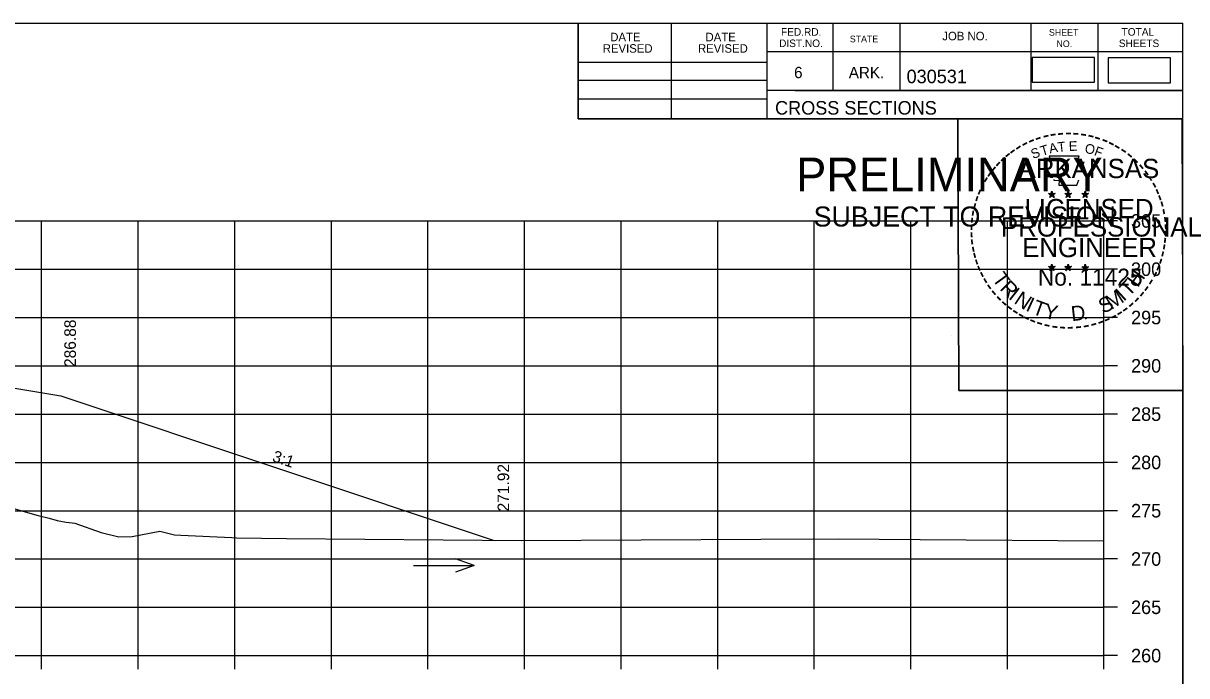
# Model space of a CAD drawing. Extents: x 285 to 4233, y -659 to 3710.
# Drawn here: x 2597.6 to 2718.1, y 3104.8 to 3172.3 of the extents above; entities that cross this region are included whole.
import ezdxf

# ---------------------------------------------------------------- set-up
doc = ezdxf.new("R2010")
doc.units = 0
for name, color, linetype in [('R_Axis', 7, 'Continuous'), ('R_Axis Annot', 7, 'Continuous'), ('R_Border', 7, 'Continuous'), ('R_Border PE', 7, 'Continuous'), ('R_Border Prem', 7, 'Continuous'), ('R_Exist Surface', 7, 'Continuous'), ('R_Fin Surface', 7, 'Continuous'), ('R_Grid', 7, 'Continuous'), ('R_No Plot', 7, 'Continuous'), ('R_Water Annot', 7, 'Continuous'), ('R_Xsect Elev', 7, 'Continuous'), ('R_Xsect Slope', 7, 'Continuous')]:
    doc.layers.add(name, color=color, linetype=linetype)

msp = doc.modelspace()

# ---------------------------------------------------------------- linework, layer by layer
at = {"layer": 'R_Axis'}
for p, q in [((2709.5, 3106.88), (2709.5, 3151.88)), ((2710.9, 3151.88), (2709.5, 3151.88)), ((2710.9, 3146.88), (2709.5, 3146.88)), ((2710.9, 3141.88), (2709.5, 3141.88)), ((2710.9, 3136.88), (2709.5, 3136.88)), ((2710.9, 3131.88), (2709.5, 3131.88)), ((2710.9, 3126.88), (2709.5, 3126.88)), ((2710.9, 3121.88), (2709.5, 3121.88)), ((2710.9, 3116.88), (2709.5, 3116.88)), ((2710.9, 3111.88), (2709.5, 3111.88)), ((2409.5, 3106.88), (2709.5, 3106.88)), ((2599.5, 3105.48), (2599.5, 3106.88)), ((2609.5, 3105.48), (2609.5, 3106.88)), ((2619.5, 3105.48), (2619.5, 3106.88)), ((2629.5, 3105.48), (2629.5, 3106.88)), ((2639.5, 3105.48), (2639.5, 3106.88)), ((2649.5, 3105.48), (2649.5, 3106.88)), ((2659.5, 3105.48), (2659.5, 3106.88)), ((2669.5, 3105.48), (2669.5, 3106.88)), ((2679.5, 3105.48), (2679.5, 3106.88)), ((2689.5, 3105.48), (2689.5, 3106.88)), ((2699.5, 3105.48), (2699.5, 3106.88)), ((2709.5, 3105.48), (2709.5, 3106.88)), ((2710.9, 3106.88), (2709.5, 3106.88))]:
    msp.add_line(p, q, dxfattribs=at)
at = {"layer": 'R_Axis Annot'}
for points in [[(2702.05, 3166.25), (2708.51, 3166.25), (2708.51, 3168.8), (2702.05, 3168.8)], [(2709.94, 3166.19), (2716.4, 3166.19), (2716.4, 3168.75), (2709.94, 3168.75)]]:
    msp.add_lwpolyline(points, close=True, dxfattribs=at)
at = {"layer": 'R_Border'}
for p, q in [((2401.5, 3172.34), (2717.68, 3172.34)), ((2655.04, 3162.46), (2655.04, 3172.34)), ((2664.72, 3162.46), (2664.72, 3172.34)), ((2674.58, 3172.34), (2674.58, 3162.46)), ((2681.42, 3172.34), (2681.42, 3165.4)), ((2688.36, 3172.34), (2688.36, 3165.4)), ((2701.94, 3172.34), (2701.94, 3165.4)), ((2708.88, 3172.34), (2708.88, 3165.4)), ((2717.68, 2966.88), (2717.68, 3172.34)), ((2655.04, 3168.32), (2674.58, 3168.32)), ((2717.68, 3169.4), (2674.58, 3169.4)), ((2717.68, 3169.42), (2717.68, 3169.42)), ((2655.04, 3166.46), (2674.58, 3166.46)), ((2717.68, 3165.4), (2674.58, 3165.4)), ((2677.54, 3165.4), (2717.68, 3165.4)), ((2655.04, 3164.52), (2674.58, 3164.52)), ((2717.68, 3162.46), (2655.04, 3162.46))]:
    msp.add_line(p, q, dxfattribs=at)
at = {"layer": 'R_Border PE'}
for p, q in [((2703.77, 3154.72), (2704.11, 3154.61)), ((2703.77, 3154.72), (2704.02, 3154.67)), ((2703.77, 3154.72), (2704, 3154.6)), ((2703.9, 3154.31), (2704.11, 3154.61)), ((2703.9, 3154.31), (2704.02, 3154.56)), ((2703.9, 3154.31), (2704.11, 3154.53)), ((2704.11, 3154.97), (2704.07, 3154.72)), ((2704.11, 3154.61), (2704.11, 3154.97)), ((2704.11, 3154.97), (2704.16, 3154.72)), ((2704.46, 3154.72), (2704.11, 3154.61)), ((2704.33, 3154.31), (2704.11, 3154.61)), ((2704.33, 3154.31), (2704.11, 3154.53)), ((2704.46, 3154.72), (2704.18, 3154.67)), ((2704.33, 3154.31), (2704.19, 3154.6)), ((2704.46, 3154.72), (2704.26, 3154.62)), ((2705.44, 3154.72), (2705.78, 3154.61)), ((2705.44, 3154.72), (2705.69, 3154.67)), ((2705.44, 3154.72), (2705.67, 3154.6)), ((2705.57, 3154.31), (2705.78, 3154.61)), ((2705.57, 3154.31), (2705.69, 3154.56)), ((2705.57, 3154.31), (2705.78, 3154.53)), ((2705.78, 3154.97), (2705.74, 3154.72)), ((2705.78, 3154.61), (2705.78, 3154.97)), ((2705.78, 3154.97), (2705.83, 3154.72)), ((2706.13, 3154.72), (2705.78, 3154.61)), ((2706, 3154.31), (2705.78, 3154.61)), ((2706, 3154.31), (2705.78, 3154.53)), ((2706.13, 3154.72), (2705.85, 3154.67)), ((2706, 3154.31), (2705.86, 3154.6)), ((2706.13, 3154.72), (2705.93, 3154.62)), ((2707.2, 3154.71), (2707.55, 3154.6)), ((2707.2, 3154.71), (2707.45, 3154.66)), ((2707.2, 3154.71), (2707.44, 3154.59)), ((2707.33, 3154.3), (2707.55, 3154.6)), ((2707.33, 3154.3), (2707.46, 3154.54)), ((2707.33, 3154.3), (2707.55, 3154.52)), ((2707.55, 3154.96), (2707.51, 3154.71)), ((2707.55, 3154.6), (2707.55, 3154.96)), ((2707.55, 3154.96), (2707.6, 3154.71)), ((2707.9, 3154.71), (2707.55, 3154.6)), ((2707.76, 3154.3), (2707.55, 3154.6)), ((2707.76, 3154.3), (2707.55, 3154.51)), ((2707.9, 3154.71), (2707.61, 3154.66)), ((2707.76, 3154.3), (2707.62, 3154.59)), ((2707.9, 3154.71), (2707.69, 3154.61)), ((2703.76, 3147.15), (2704.11, 3147.04)), ((2703.76, 3147.15), (2704.01, 3147.1)), ((2703.76, 3147.15), (2704, 3147.02)), ((2703.89, 3146.74), (2704.11, 3147.04)), ((2703.89, 3146.74), (2704.02, 3146.98)), ((2703.89, 3146.74), (2704.11, 3146.96)), ((2704.11, 3147.4), (2704.07, 3147.15)), ((2704.11, 3147.04), (2704.11, 3147.4)), ((2704.11, 3147.4), (2704.16, 3147.15)), ((2704.46, 3147.15), (2704.11, 3147.04)), ((2704.32, 3146.74), (2704.11, 3147.04)), ((2704.32, 3146.74), (2704.11, 3146.95)), ((2704.46, 3147.15), (2704.17, 3147.1)), ((2704.32, 3146.74), (2704.19, 3147.03)), ((2704.46, 3147.15), (2704.25, 3147.04)), ((2705.43, 3147.15), (2705.78, 3147.04)), ((2705.43, 3147.15), (2705.68, 3147.1)), ((2705.43, 3147.15), (2705.67, 3147.02)), ((2705.56, 3146.74), (2705.78, 3147.04)), ((2705.56, 3146.74), (2705.69, 3146.98)), ((2705.56, 3146.74), (2705.78, 3146.96)), ((2705.78, 3147.4), (2705.74, 3147.15)), ((2705.78, 3147.04), (2705.78, 3147.4)), ((2705.78, 3147.4), (2705.83, 3147.15)), ((2706.13, 3147.15), (2705.78, 3147.04)), ((2705.99, 3146.74), (2705.78, 3147.04)), ((2705.99, 3146.74), (2705.78, 3146.95)), ((2706.13, 3147.15), (2705.84, 3147.1)), ((2705.99, 3146.74), (2705.86, 3147.03)), ((2706.13, 3147.15), (2705.92, 3147.04)), ((2707.2, 3147.14), (2707.55, 3147.03)), ((2707.2, 3147.14), (2707.45, 3147.09)), ((2707.2, 3147.14), (2707.43, 3147.01)), ((2707.33, 3146.73), (2707.55, 3147.03)), ((2707.33, 3146.73), (2707.46, 3146.97)), ((2707.33, 3146.73), (2707.54, 3146.95)), ((2707.55, 3147.39), (2707.51, 3147.14)), ((2707.76, 3146.73), (2707.54, 3146.94)), ((2707.55, 3147.03), (2707.55, 3147.39)), ((2707.55, 3147.39), (2707.6, 3147.14)), ((2707.89, 3147.14), (2707.55, 3147.03)), ((2707.76, 3146.73), (2707.55, 3147.03)), ((2707.89, 3147.14), (2707.61, 3147.09)), ((2707.76, 3146.73), (2707.62, 3147.02)), ((2707.89, 3147.14), (2707.69, 3147.03))]:
    msp.add_line(p, q, dxfattribs=at)
for points in [[(2703.81, 3158.6), (2704.08, 3157.77)], [(2707.32, 3157.68), (2707.46, 3157.96), (2706.77, 3157.94), (2706.92, 3158.6), (2703.81, 3158.6)], [(2704.3, 3156.17), (2704.3, 3156.09), (2704.86, 3156.07), (2704.81, 3155.6), (2706.68, 3155.6), (2706.88, 3156.13)], [(2704.11, 3154.97), (2704.33, 3154.31), (2703.77, 3154.72), (2704.46, 3154.72), (2703.9, 3154.31), (2704.11, 3154.97)], [(2705.78, 3154.97), (2706, 3154.31), (2705.44, 3154.72), (2706.13, 3154.72), (2705.57, 3154.31), (2705.78, 3154.97)], [(2707.55, 3154.96), (2707.76, 3154.3), (2707.2, 3154.71), (2707.9, 3154.71), (2707.33, 3154.3), (2707.55, 3154.96)], [(2704.11, 3147.4), (2704.32, 3146.74), (2703.76, 3147.15), (2704.46, 3147.15), (2703.89, 3146.74), (2704.11, 3147.4)], [(2705.78, 3147.4), (2705.99, 3146.74), (2705.43, 3147.15), (2706.13, 3147.15), (2705.56, 3146.74), (2705.78, 3147.4)], [(2707.55, 3147.39), (2707.76, 3146.73), (2707.2, 3147.14), (2707.89, 3147.14), (2707.33, 3146.73), (2707.55, 3147.39)]]:
    msp.add_lwpolyline(points, dxfattribs=at)
for centre, radius in [((2704.11, 3154.61), 0.172), ((2704.11, 3154.61), 0.145), ((2704.11, 3154.61), 0.116), ((2704.11, 3154.61), 0.0991), ((2704.11, 3154.61), 0.0747), ((2704.11, 3154.61), 0.0495), ((2704.11, 3154.61), 0.0296), ((2705.78, 3154.61), 0.172), ((2705.78, 3154.61), 0.145), ((2705.78, 3154.61), 0.116), ((2705.78, 3154.61), 0.0991), ((2705.78, 3154.61), 0.0747), ((2705.78, 3154.61), 0.0495), ((2705.78, 3154.61), 0.0296), ((2707.55, 3154.6), 0.172), ((2707.55, 3154.6), 0.145), ((2707.55, 3154.6), 0.116), ((2707.55, 3154.6), 0.0991), ((2707.55, 3154.6), 0.0747), ((2707.55, 3154.6), 0.0495), ((2707.55, 3154.6), 0.0296), ((2704.11, 3147.03), 0.172), ((2704.11, 3147.03), 0.145), ((2704.11, 3147.03), 0.116), ((2704.11, 3147.03), 0.0991), ((2704.11, 3147.03), 0.0747), ((2704.11, 3147.03), 0.0495), ((2704.11, 3147.03), 0.0296), ((2705.78, 3147.03), 0.172), ((2705.78, 3147.03), 0.145), ((2705.78, 3147.03), 0.116), ((2705.78, 3147.03), 0.0991), ((2705.78, 3147.03), 0.0747), ((2705.78, 3147.03), 0.0495), ((2705.78, 3147.03), 0.0296), ((2707.55, 3147.02), 0.172), ((2707.55, 3147.02), 0.145), ((2707.55, 3147.02), 0.116), ((2707.55, 3147.02), 0.0991), ((2707.55, 3147.02), 0.0747), ((2707.55, 3147.02), 0.0495), ((2707.55, 3147.02), 0.0296)]:
    msp.add_circle(centre, radius, dxfattribs=at)
at = {"layer": 'R_Exist Surface'}
msp.add_lwpolyline([(2595.85, 3122.33), (2599.14, 3121.39), (2600.27, 3121.11), (2601.1, 3120.87), (2602.03, 3120.71), (2602.67, 3120.64), (2602.93, 3120.6), (2605.66, 3119.62), (2607.5, 3119.18), (2608.87, 3119.21), (2611.74, 3119.75), (2613.27, 3119.38), (2613.9, 3119.36), (2619.21, 3119.1), (2619.69, 3119.08), (2624.84, 3119), (2649.19, 3118.78), (2673.96, 3118.93), (2681.99, 3118.98), (2690.48, 3118.9), (2709.5, 3118.77)], dxfattribs=at)
at = {"layer": 'R_Fin Surface'}
msp.add_lwpolyline([(2490.21, 3122.12), (2509.62, 3128.59), (2533.62, 3132.59), (2539.62, 3133.16), (2547.5, 3133.9), (2571.5, 3136.15), (2573.5, 3136.34), (2581.5, 3137.09), (2601.5, 3133.76), (2646.36, 3118.81)], dxfattribs=at)
at = {"layer": 'R_Grid'}
for p, q in [((2409.5, 3151.88), (2709.5, 3151.88)), ((2599.5, 3106.88), (2599.5, 3151.88)), ((2609.5, 3106.88), (2609.5, 3151.88)), ((2619.5, 3106.88), (2619.5, 3151.88)), ((2629.5, 3106.88), (2629.5, 3151.88)), ((2639.5, 3106.88), (2639.5, 3151.88)), ((2649.5, 3106.88), (2649.5, 3151.88)), ((2659.5, 3106.88), (2659.5, 3151.88)), ((2669.5, 3106.88), (2669.5, 3151.88)), ((2679.5, 3106.88), (2679.5, 3151.88)), ((2689.5, 3106.88), (2689.5, 3151.88)), ((2699.5, 3106.88), (2699.5, 3151.88)), ((2709.5, 3106.88), (2709.5, 3151.88)), ((2409.5, 3146.88), (2709.5, 3146.88)), ((2409.5, 3141.88), (2709.5, 3141.88)), ((2409.5, 3136.88), (2709.5, 3136.88)), ((2409.5, 3131.88), (2709.5, 3131.88)), ((2409.5, 3126.88), (2709.5, 3126.88)), ((2409.5, 3121.88), (2709.5, 3121.88)), ((2409.5, 3116.88), (2709.5, 3116.88)), ((2409.5, 3111.88), (2709.5, 3111.88)), ((2409.5, 3106.88), (2709.5, 3106.88))]:
    msp.add_line(p, q, dxfattribs=at)
at = {"layer": 'R_No Plot'}
msp.add_line((2693.72, 3140.01), (2693.72, 3140.01), dxfattribs=at)
for points in [[(2635.42, 3172.34), (2655.04, 3172.34), (2655.04, 3162.46), (2671.15, 3162.46), (2694.35, 3162.46), (2694.47, 3134.31), (2717.68, 3134.31), (2717.68, 2966.88), (2401.5, 2966.88), (2401.5, 3172.34)], [(2694.35, 3162.46), (2717.56, 3162.46), (2717.68, 3134.31), (2694.47, 3134.31)]]:
    msp.add_lwpolyline(points, close=True, dxfattribs=at)
at = {"layer": 'R_Water Annot'}
for p, q in [((2644.28, 3116.2), (2642.36, 3116.9)), ((2638, 3116.2), (2644.28, 3116.2)), ((2644.28, 3116.2), (2642.36, 3115.5))]:
    msp.add_line(p, q, dxfattribs=at)

# ---------------------------------------------------------------- texts
at = {"layer": 'R_Axis Annot'}
for s, p in [('305', (2712.3, 3151.18)), ('300', (2712.3, 3146.18)), ('295', (2712.3, 3141.18)), ('290', (2712.3, 3136.18)), ('285', (2712.3, 3131.18)), ('280', (2712.3, 3126.18)), ('275', (2712.3, 3121.18)), ('270', (2712.3, 3116.18)), ('265', (2712.3, 3111.18)), ('260', (2712.3, 3106.18))]:
    msp.add_text(s, height=1.4, dxfattribs=at).set_placement(p)
at = {"layer": 'R_Border'}
for s, height, p in [('DATE', 0.879, (2658.38, 3170.48)), ('DATE', 0.879, (2668.24, 3170.48)), ('FED.RD.', 0.782, (2676.06, 3171.06)), ('STATE', 0.684, (2683.18, 3170.38)), ('JOB NO.', 0.879, (2692.76, 3170.58)), ('SHEET', 0.684, (2703.8, 3171.06)), ('TOTAL', 0.782, (2711.32, 3171.06)), ('REVISED', 0.879, (2657.6, 3169.3)), ('REVISED', 0.879, (2667.46, 3169.3)), ('DIST.NO.', 0.782, (2675.86, 3169.88)), ('NO.', 0.684, (2704.58, 3169.88)), ('SHEETS', 0.782, (2711.04, 3169.88)), ('6', 1.17, (2677.42, 3166.66)), ('ARK.', 1.172, (2683.08, 3166.66)), ('030531', 1.4, (2689.06, 3166.14)), ('CROSS SECTIONS', 1.4, (2675.44, 3162.89))]:
    msp.add_text(s, height=height, rotation=360, dxfattribs=at).set_placement(p)
at = {"layer": 'R_Border PE'}
for s, height, rotation, p in [('-', 1.6, 28.7918, (2701.29, 3159.14)), ('-', 1.6, 24.3072, (2701.92, 3159.46)), ('-', 1.6, 19.1761, (2702.55, 3159.72)), ('-', 1.6, 13.6301, (2703.3, 3159.97)), ('A', 1, 11.2132, (2703.9, 3158.86)), ('-', 1.6, 10.2193, (2703.98, 3160.13)), ('T', 1, 6.0228, (2704.75, 3159.02)), ('-', 1.6, 5.8968, (2704.71, 3160.24)), ('-', 1.6, 0.1862, (2705.48, 3160.31)), ('E', 1, 0.8323, (2705.86, 3159.13)), ('-', 1.6, 357.743, (2706.21, 3160.3)), ('-', 1.6, 352.1617, (2706.95, 3160.24)), ('O', 1, 350.4515, (2707.46, 3158.92)), ('-', 1.6, 347.2049, (2707.67, 3160.13)), ('-', 1.6, 342.3362, (2708.3, 3159.97)), ('-', 1.6, 337.8551, (2709.04, 3159.75)), ('-', 1.6, 334.1211, (2709.67, 3159.48)), ('-', 1.6, 38.9507, (2699.64, 3158)), ('-', 1.6, 36.2317, (2700.11, 3158.37)), ('-', 1.6, 34.0636, (2700.69, 3158.77)), ('S', 1, 21.594, (2702.16, 3158.28)), ('T', 1, 16.4036, (2703.08, 3158.61)), ('F', 1, 340.0707, (2708.41, 3158.7)), ('-', 1.6, 329.6409, (2710.25, 3159.19)), ('-', 1.6, 325.8627, (2710.89, 3158.83)), ('-', 1.6, 320.5297, (2711.5, 3158.41)), ('-', 1.6, 50.6142, (2698.35, 3156.61)), ('-', 1.6, 48.423, (2698.76, 3157.1)), ('-', 1.6, 42.9622, (2699.2, 3157.58)), ('ARKANSAS', 2, 360, (2700.66, 3156.31)), ('-', 1.6, 315.5786, (2712.1, 3157.92)), ('-', 1.6, 309.8797, (2712.67, 3157.37)), ('-', 1.6, 58.0706, (2697.61, 3155.52)), ('-', 1.6, 54.2325, (2697.94, 3156.05)), ('-', 1.6, 306.6522, (2713.2, 3156.77)), ('-', 1.4, 303.6753, (2713.68, 3156.2)), ('-', 1.6, 67.7743, (2697.04, 3154.3)), ('-', 1.6, 62.8713, (2697.3, 3154.91)), ('-', 1.6, 299.6684, (2714, 3155.59)), ('-', 1.6, 294.6628, (2714.32, 3154.98)), ('-', 1.6, 72.3945, (2696.82, 3153.67)), ('LICENSED', 2, 360, (2701.26, 3152.16)), ('DWB', 0.01, 360, (2704.1, 3154.6)), ('DWB', 0.01, 360, (2705.77, 3154.6)), ('DWB', 0.01, 360, (2707.54, 3154.59)), ('-', 1.6, 290.5728, (2714.58, 3154.4)), ('-', 1.6, 285.1233, (2714.82, 3153.82)), ('-', 1.6, 81.2013, (2696.49, 3152.24)), ('-', 1.6, 75.461, (2696.63, 3152.95)), ('-', 1.6, 280.5493, (2715.02, 3153.08)), ('-', 1.6, 89.0622, (2696.39, 3150.85)), ('-', 1.6, 85.1863, (2696.42, 3151.55)), ('PROFESSIONAL', 2, 360, (2698.83, 3150.26)), ('-', 1.6, 276.5962, (2715.18, 3152.31)), ('-', 1.6, 274.3301, (2715.24, 3151.59)), ('-', 1.6, 94.1959, (2696.43, 3150.12)), ('-', 1.6, 269.9407, (2715.27, 3150.96)), ('-', 1.6, 98.9479, (2696.5, 3149.45)), ('-', 1.6, 101.7149, (2696.64, 3148.72)), ('ENGINEER', 2, 360, (2701.02, 3148.13)), ('-', 1.6, 260.9953, (2715.18, 3149.64)), ('-', 1.6, 263.5172, (2715.25, 3150.29)), ('-', 1.6, 105.4578, (2696.8, 3148.13)), ('-', 1.6, 109.0874, (2697.01, 3147.5)), ('-', 1.6, 252.8681, (2714.89, 3148.24)), ('-', 1.6, 255.7626, (2715.07, 3148.96)), ('-', 1.6, 114.0643, (2697.27, 3146.9)), ('-', 1.6, 115.7289, (2697.57, 3146.28)), ('T', 1.54, 306.0406, (2697.87, 3145.87)), ('No. 11425', 1.757, 360, (2702.65, 3145.18)), ('DWB', 0.01, 360, (2704.1, 3147.03)), ('DWB', 0.01, 360, (2705.77, 3147.03)), ('DWB', 0.01, 360, (2707.53, 3147.02)), ('H', 1.54, 54.6088, (2712.99, 3144.91)), ('-', 1.6, 244.6197, (2714.41, 3146.94)), ('-', 1.6, 247.8887, (2714.67, 3147.57)), ('-', 1.6, 120.4471, (2697.93, 3145.7)), ('R', 1.54, 314.005, (2698.63, 3144.83)), ('T', 1.54, 46.6444, (2712.1, 3143.97)), ('-', 1.6, 239.0712, (2714.01, 3146.19)), ('-', 1.6, 125.8934, (2698.33, 3145.13)), ('-', 1.6, 130.7181, (2698.79, 3144.58)), ('I', 1.54, 321.9694, (2699.53, 3143.89)), ('N', 1.54, 326.5002, (2700.1, 3143.42)), ('M', 1.54, 32.6563, (2710.26, 3142.64)), ('I', 1.54, 42.1136, (2711.54, 3143.49)), ('-', 1.6, 231.2538, (2713.18, 3144.97)), ('-', 1.6, 233.8452, (2713.61, 3145.53)), ('-', 1.6, 134.2238, (2699.31, 3144.04)), ('-', 1.6, 138.9338, (2699.84, 3143.57)), ('-', 1.6, 144.6463, (2700.39, 3143.17)), ('I', 1.54, 335.3603, (2701.31, 3142.64)), ('T', 1.54, 339.8912, (2701.97, 3142.31)), ('Y', 1.54, 347.8556, (2703.19, 3141.86)), ('D', 1.54, 6.3969, (2706.17, 3141.5)), ('S', 1.54, 26.9312, (2709.42, 3142.24)), ('-', 1.6, 221.0851, (2712.18, 3143.9)), ('-', 1.6, 225.7653, (2712.7, 3144.4)), ('-', 1.6, 148.0898, (2700.95, 3142.8)), ('-', 1.6, 151.5704, (2701.53, 3142.47)), ('-', 1.6, 154.6002, (2702.05, 3142.22)), ('.', 1.54, 13.7642, (2707.36, 3141.63)), ('-', 1.6, 204.2516, (2709.91, 3142.37)), ('-', 1.6, 207.3568, (2710.54, 3142.69)), ('-', 1.6, 212.2491, (2711.1, 3143.04)), ('-', 1.6, 215.7363, (2711.63, 3143.42)), ('-', 1.6, 158.5612, (2702.68, 3141.97)), ('-', 1.6, 162.7983, (2703.36, 3141.76)), ('-', 1.6, 167.5555, (2704.08, 3141.59)), ('-', 1.6, 173.1155, (2704.85, 3141.48)), ('-', 1.6, 176.5183, (2705.6, 3141.43)), ('-', 1.6, 181.5918, (2706.34, 3141.45)), ('-', 1.6, 185.8167, (2707.15, 3141.53)), ('-', 1.6, 191.2858, (2707.89, 3141.66)), ('-', 1.6, 195.4743, (2708.62, 3141.86)), ('-', 1.6, 200.7184, (2709.29, 3142.1))]:
    msp.add_text(s, height=height, rotation=rotation, dxfattribs=at).set_placement(p)
at = {"layer": 'R_Border Prem'}
for s, height, p in [('PRELIMINARY', 3.5, (2677.63, 3154.93)), ('DWB', 0.01, (2678.38, 3156.78)), ('SUBJECT TO REVISION', 2.0751, (2679.44, 3151.3))]:
    msp.add_text(s, height=height, rotation=360, dxfattribs=at).set_placement(p)
at = {"layer": 'R_Xsect Elev'}
for s, p in [('286.88', (2603.05, 3136.76)), ('271.92', (2647.91, 3121.81))]:
    msp.add_text(s, height=1.2, rotation=90, dxfattribs=at).set_placement(p)
at = {"layer": 'R_Xsect Slope'}
msp.add_text('3:1', height=1.2, rotation=341.5651, dxfattribs=at).set_placement((2623.3, 3127.02))

doc.saveas('drawing.dxf')
